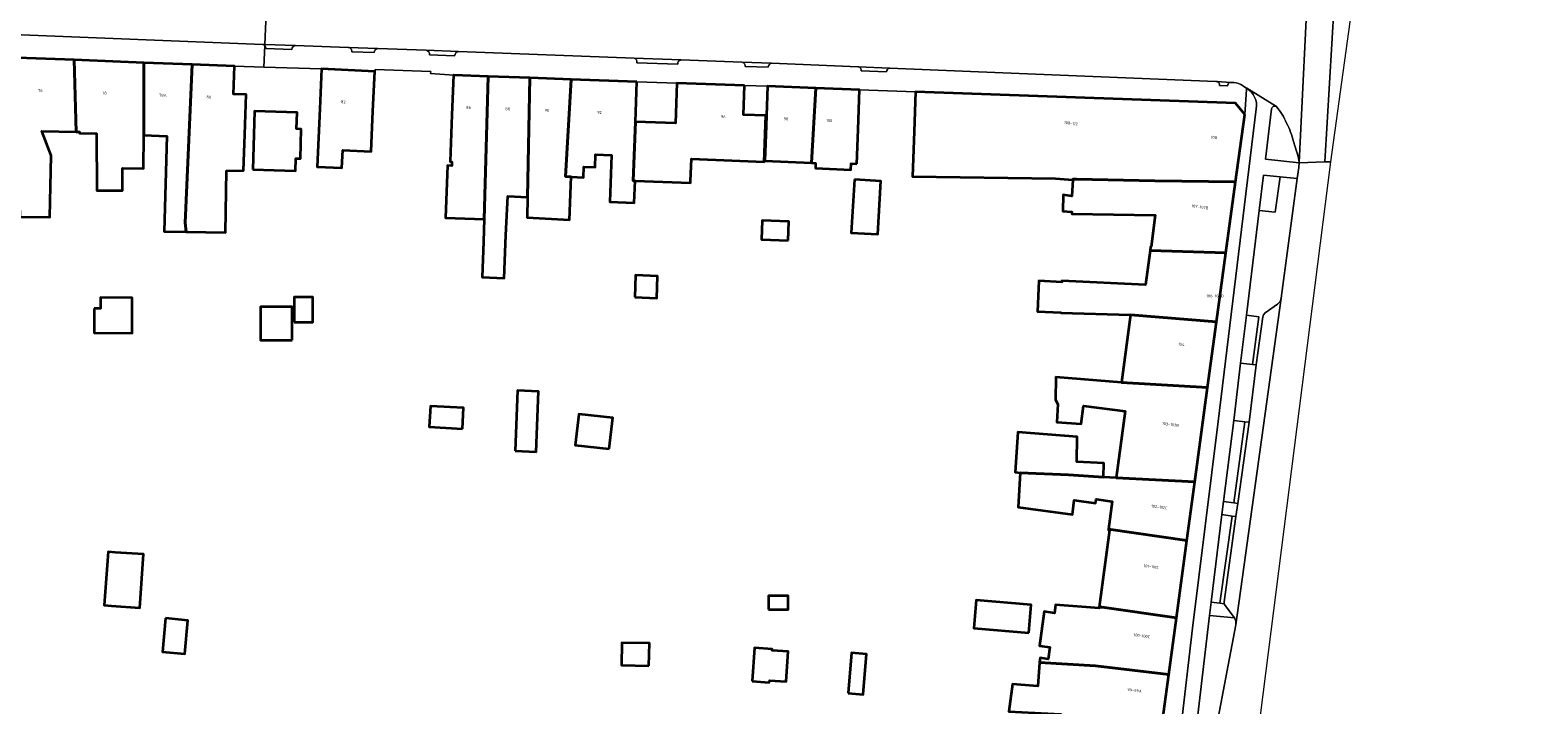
# Model space of a CAD drawing. Header units: metres. Extents: x 197700 to 204338, y 317132 to 325229.
# Tile 646 of 656: x 203347 to 203537, y 318582 to 318667. Entities that reach past the tile are written whole.
import ezdxf
from ezdxf.enums import TextEntityAlignment as Align

# ---------------------------------------------------------------- set-up
doc = ezdxf.new("R2010")
doc.units = ezdxf.units.M
for name, color, linetype, lineweight in [('B-WE-GR-BEPLANTING_CULTUUR_BODEMBEDEKKER-GV', 90, 'Continuous', 18), ('B-WE-GR-BEPLANTING_CULTUUR_HEESTERS-GV', 90, 'Continuous', 18), ('B-WE-OG-BEBOUWING-GV', 7, 'Continuous', 35), ('B-WE-OG-BEBOUWING-T18', 10, 'Continuous', 18), ('B-WE-OG-TERREIN_ERF-GV', 7, 'Continuous', 18), ('B-WE-VH-VERHARDING_ASFALT-GV', 252, 'Continuous', 18), ('B-WE-VH-VERHARDING_BETONSTRAATSTEEN-GV', 252, 'Continuous', 18), ('B-WE-VH-VERHARDING_OPEN-GV', 252, 'Continuous', 18), ('B-WE-VH-VERHARDING_TEGEL-GV', 252, 'Continuous', 18)]:
    doc.layers.add(name, color=color, linetype=linetype, lineweight=lineweight)
doc.styles.add('NLCS-ISO-M200-T18', font='NLCS-ISO.ttf', dxfattribs={"height": 0.36})

msp = doc.modelspace()

# ---------------------------------------------------------------- linework, layer by layer
at = {"layer": 'B-WE-GR-BEPLANTING_CULTUUR_BODEMBEDEKKER-GV'}
for points in [[(203503.886, 318657.203, 0.4944698), (203503.275, 318656.894)], [(203505.178, 318655.105, 0.0698748), (203503.886, 318657.203)], [(203506.056, 318652.807, 0.0539396), (203505.178, 318655.105)]]:
    msp.add_lwpolyline(points, format="xyb", dxfattribs=at)
for points in [[(203503.275, 318656.894), (203502.52, 318650.595), (203506.736, 318650.139), (203506.733, 318650.16)], [(203506.733, 318650.16), (203506.627, 318650.901), (203506.056, 318652.807)]]:
    msp.add_lwpolyline(points, dxfattribs=at)
at = {"layer": 'B-WE-GR-BEPLANTING_CULTUUR_HEESTERS-GV'}
for points in [[(203501.723, 318644.123), (203503.736, 318643.909), (203504.373, 318648.361), (203502.263, 318648.578)], [(203500.869, 318624.799), (203501.662, 318630.766), (203500.115, 318630.984), (203499.381, 318624.984)], [(203498.556, 318607.431), (203499.942, 318617.619), (203498.52, 318617.77), (203497.259, 318607.607)], [(203496.764, 318594.819), (203498.341, 318605.764), (203497.053, 318605.953), (203495.687, 318594.945)], [(203498.811, 318592.104), (203498.806, 318592.557), (203498.628, 318592.974), (203495.483, 318593.303), (203493.413, 318575.841), (203495.633, 318575.591), (203495.931, 318577.139)]]:
    msp.add_lwpolyline(points, close=True, dxfattribs=at)
at = {"layer": 'B-WE-OG-BEBOUWING-GV'}
for points in [[(203353.067, 318654.026), (203352.801, 318663.042), (203345.636, 318663.324), (203345.447, 318663.34), (203345.631, 318654.492), (203345.69, 318651.358), (203345.75, 318651.359), (203345.985, 318643.357), (203349.727, 318643.298), (203349.928, 318651.04), (203348.731, 318654.108)], [(203361.571, 318662.697), (203352.801, 318663.042), (203353.067, 318654.026), (203353.47, 318654.018), (203353.466, 318653.849), (203355.604, 318653.806), (203355.639, 318646.661), (203358.876, 318646.642), (203358.886, 318649.458), (203361.522, 318649.398), (203361.574, 318653.589)], [(203361.574, 318653.589), (203364.449, 318653.475), (203364.096, 318641.52), (203366.86, 318641.465), (203366.768, 318642.603), (203367.622, 318662.459), (203361.571, 318662.697)], [(203374.244, 318653.692), (203374.44, 318658.688), (203372.832, 318658.751), (203372.97, 318662.248), (203367.622, 318662.459), (203366.768, 318642.603), (203366.86, 318641.465), (203371.809, 318641.366), (203371.961, 318649.126), (203374.065, 318649.147)], [(203383.67, 318656.916), (203383.334, 318649.626), (203386.464, 318649.48), (203386.568, 318651.713), (203390.118, 318651.547), (203390.351, 318656.609), (203390.581, 318661.603), (203383.9, 318661.911)], [(203400.276, 318656.142), (203400.058, 318650.274), (203400.279, 318650.265), (203400.259, 318649.76), (203399.739, 318649.781), (203399.477, 318643.228), (203404.333, 318643.034), (203404.848, 318660.976), (203400.498, 318661.138), (203400.462, 318661.139)], [(203410.055, 318660.782), (203404.848, 318660.976), (203404.333, 318643.034), (203404.253, 318640.25), (203404.073, 318635.748), (203406.847, 318635.637), (203407.064, 318641.041), (203407.321, 318645.954), (203409.794, 318645.825)], [(203415.251, 318660.589), (203410.055, 318660.782), (203409.794, 318645.825), (203409.749, 318643.255), (203415.038, 318642.979), (203415.254, 318648.353), (203414.57, 318648.391)], [(203423.521, 318660.282), (203415.251, 318660.589), (203414.57, 318648.391), (203415.254, 318648.353), (203416.799, 318648.291), (203416.853, 318649.633), (203418.274, 318649.576), (203418.338, 318651.167), (203420.341, 318651.087), (203420.107, 318645.239), (203423.19, 318645.115), (203423.3, 318647.869), (203423.059, 318647.879), (203423.335, 318655.285)], [(203437.052, 318659.827), (203428.557, 318660.112), (203428.389, 318655.115), (203423.335, 318655.285), (203423.059, 318647.879), (203423.3, 318647.869), (203430.272, 318647.59), (203430.281, 318647.822), (203430.385, 318650.611), (203439.509, 318650.263), (203439.741, 318656.054), (203436.929, 318656.167)], [(203445.99, 318659.505), (203439.95, 318659.73), (203439.813, 318656.051), (203439.764, 318654.733), (203439.602, 318650.376), (203445.479, 318650.109)], [(203451.161, 318650.008), (203451.321, 318654.304), (203451.507, 318659.3), (203445.99, 318659.505), (203445.479, 318650.109), (203445.987, 318650.086), (203445.957, 318649.434), (203450.42, 318649.231), (203450.457, 318650.04)], [(203499.904, 318656.21), (203498.742, 318657.599), (203458.55, 318659.051), (203458.369, 318654.054), (203458.164, 318648.408), (203476.124, 318648.141), (203478.288, 318647.969), (203478.289, 318648.066), (203478.757, 318648.06), (203488.616, 318647.879), (203498.756, 318647.744)], [(203375.248, 318649.28), (203380.608, 318649.131), (203380.651, 318650.666), (203381.228, 318650.65), (203381.331, 318654.368), (203380.76, 318654.383), (203380.818, 318656.461), (203375.451, 318656.61)], [(203450.857, 318648.018), (203450.465, 318641.34), (203453.792, 318641.145), (203454.184, 318647.823)], [(203497.543, 318638.803), (203498.756, 318647.744), (203488.616, 318647.879), (203478.757, 318648.06), (203478.289, 318648.066), (203478.288, 318647.969), (203478.187, 318645.947), (203477.102, 318646.09), (203477.072, 318644.055), (203478.184, 318643.966), (203478.18, 318643.719), (203488.668, 318643.564), (203488.141, 318639.556), (203488.069, 318639.565), (203488.011, 318639.123)], [(203442.522, 318640.37), (203442.613, 318642.76), (203439.276, 318642.886), (203439.185, 318640.496)], [(203497.543, 318638.803), (203488.011, 318639.123), (203487.442, 318634.801), (203476.944, 318635.325), (203476.935, 318635.154), (203474.046, 318635.298), (203473.854, 318631.447), (203476.794, 318631.343), (203476.793, 318631.282), (203485.545, 318631.024), (203496.372, 318630.169)], [(203423.258, 318633.234), (203426.021, 318633.123), (203426.133, 318635.907), (203423.369, 318636.018)], [(203355.326, 318631.828), (203355.308, 318628.772), (203360.083, 318628.744), (203360.109, 318633.185), (203356.118, 318633.208), (203356.109, 318631.824)], [(203380.441, 318630.115), (203382.786, 318630.115), (203382.786, 318633.272), (203380.441, 318633.272)], [(203380.209, 318627.843), (203380.209, 318632.032), (203376.204, 318632.032), (203376.204, 318627.843)], [(203495.249, 318621.895), (203496.372, 318630.169), (203485.545, 318631.024), (203484.43, 318622.553)], [(203483.761, 318610.55), (203493.642, 318610.048), (203495.249, 318621.895), (203484.43, 318622.553), (203476.187, 318623.21), (203476.144, 318620.347), (203476.418, 318619.833), (203476.305, 318617.575), (203479.34, 318617.333), (203479.64, 318619.612), (203484.864, 318618.924)], [(203408.218, 318613.945), (203410.875, 318613.844), (203411.164, 318621.414), (203408.507, 318621.515)], [(203401.593, 318616.733), (203401.732, 318619.356), (203397.573, 318619.577), (203397.434, 318616.953)], [(203420.053, 318614.202), (203420.483, 318618.1), (203416.211, 318618.571), (203415.781, 318614.673)], [(203471.673, 318611.184), (203477.765, 318610.929), (203482.159, 318610.651), (203482.186, 318612.415), (203478.82, 318612.583), (203478.866, 318615.706), (203471.386, 318616.302), (203471.081, 318611.299)], [(203493.642, 318610.048), (203483.761, 318610.55), (203482.159, 318610.651), (203477.765, 318610.929), (203471.673, 318611.184), (203471.458, 318606.867), (203478.255, 318605.971), (203478.496, 318607.746), (203481.171, 318607.383), (203481.238, 318607.878), (203483.261, 318607.592), (203482.806, 318604.139), (203492.643, 318602.685)], [(203492.643, 318602.685), (203482.806, 318604.139), (203482.788, 318603.999), (203482.901, 318603.984), (203481.632, 318594.347), (203481.984, 318594.311), (203491.326, 318592.976)], [(203357.941, 318601.207), (203357.069, 318601.271), (203356.575, 318594.581), (203357.499, 318594.483), (203361.071, 318594.248), (203361.513, 318600.972)], [(203440.081, 318594.033), (203442.547, 318594.033), (203442.547, 318595.76), (203440.081, 318595.76)], [(203472.767, 318591.114), (203473.051, 318594.636), (203466.143, 318595.193), (203465.859, 318591.672)], [(203491.326, 318592.976), (203481.984, 318594.311), (203481.632, 318594.347), (203481.613, 318594.204), (203476.149, 318594.639), (203476.012, 318593.596), (203474.693, 318593.77), (203474.129, 318589.487), (203475.409, 318589.318), (203475.212, 318587.82), (203474.182, 318587.956), (203474.136, 318587.373), (203481.139, 318586.943), (203490.367, 318585.886)], [(203364.285, 318592.93), (203363.902, 318588.719), (203366.7, 318588.465), (203367.083, 318592.675)], [(203425.04, 318586.963), (203425.093, 318589.793), (203421.65, 318589.858), (203421.597, 318587.028)], [(203438.025, 318585.034), (203440.159, 318584.888), (203440.176, 318585.137), (203442.263, 318584.994), (203442.518, 318588.758), (203440.531, 318588.893), (203440.543, 318589.075), (203438.309, 318589.226)], [(203450.054, 318583.513), (203451.961, 318583.35), (203452.397, 318588.418), (203450.49, 318588.582)], [(203490.367, 318585.886), (203481.139, 318586.943), (203474.136, 318587.373), (203473.899, 318584.398), (203470.712, 318584.652), (203470.259, 318581.21), (203476.814, 318580.883), (203476.809, 318580.786), (203480.3, 318580.6), (203489.494, 318579.439)]]:
    msp.add_lwpolyline(points, close=True, dxfattribs=at)
at = {"layer": 'B-WE-OG-TERREIN_ERF-GV'}
msp.add_lwpolyline([(203470.259, 318581.21), (203470.712, 318584.652), (203473.899, 318584.398), (203474.136, 318587.373), (203474.182, 318587.956), (203475.212, 318587.82), (203475.409, 318589.318), (203474.129, 318589.487), (203474.693, 318593.77), (203476.012, 318593.596), (203476.149, 318594.639), (203481.613, 318594.204), (203481.632, 318594.347), (203482.901, 318603.984), (203482.788, 318603.999), (203482.806, 318604.139), (203483.261, 318607.592), (203481.238, 318607.878), (203481.171, 318607.383), (203478.496, 318607.746), (203478.255, 318605.971), (203471.458, 318606.867), (203471.673, 318611.184), (203471.081, 318611.299), (203471.386, 318616.302), (203478.866, 318615.706), (203478.82, 318612.583), (203482.186, 318612.415), (203482.159, 318610.651), (203483.761, 318610.55), (203484.864, 318618.924), (203479.64, 318619.612), (203479.34, 318617.333), (203476.305, 318617.575), (203476.418, 318619.833), (203476.144, 318620.347), (203476.187, 318623.21), (203484.43, 318622.553), (203485.545, 318631.024), (203476.793, 318631.282), (203476.794, 318631.343), (203473.854, 318631.447), (203474.046, 318635.298), (203476.935, 318635.154), (203476.944, 318635.325), (203487.442, 318634.801), (203488.011, 318639.123), (203488.069, 318639.565), (203488.141, 318639.556), (203488.668, 318643.564), (203478.18, 318643.719), (203478.184, 318643.966), (203477.072, 318644.055), (203477.102, 318646.09), (203478.187, 318645.947), (203478.288, 318647.969), (203476.124, 318648.141), (203458.164, 318648.408), (203458.369, 318654.054), (203458.55, 318659.051), (203451.507, 318659.3), (203451.321, 318654.304), (203451.161, 318650.008), (203450.457, 318650.04), (203450.42, 318649.231), (203445.957, 318649.434), (203445.987, 318650.086), (203445.479, 318650.109), (203439.602, 318650.376), (203439.764, 318654.733), (203439.813, 318656.051), (203439.741, 318656.054), (203439.509, 318650.263), (203430.385, 318650.611), (203430.281, 318647.822), (203430.272, 318647.59), (203423.3, 318647.869), (203423.19, 318645.115), (203420.107, 318645.239), (203420.341, 318651.087), (203418.338, 318651.167), (203418.274, 318649.576), (203416.853, 318649.633), (203416.799, 318648.291), (203415.254, 318648.353), (203415.038, 318642.979), (203409.749, 318643.255), (203409.794, 318645.825), (203407.321, 318645.954), (203407.064, 318641.041), (203406.847, 318635.637), (203404.073, 318635.748), (203404.253, 318640.25), (203404.333, 318643.034), (203399.477, 318643.228), (203399.739, 318649.781), (203400.259, 318649.76), (203400.279, 318650.265), (203400.058, 318650.274), (203400.276, 318656.142), (203400.462, 318661.139), (203400.498, 318661.138), (203400.498, 318661.141), (203397.596, 318661.319), (203397.619, 318661.58), (203390.636, 318661.843), (203390.622, 318661.644), (203390.619, 318661.601), (203390.581, 318661.603), (203390.351, 318656.609), (203390.118, 318651.547), (203386.568, 318651.713), (203386.464, 318649.48), (203383.334, 318649.626), (203383.67, 318656.916), (203383.9, 318661.911), (203376.648, 318662.135), (203372.97, 318662.248), (203372.832, 318658.751), (203374.44, 318658.688), (203374.244, 318653.692), (203374.065, 318649.147), (203371.961, 318649.126), (203371.809, 318641.366), (203366.86, 318641.465), (203364.096, 318641.52), (203364.449, 318653.475), (203361.574, 318653.589), (203361.522, 318649.398), (203358.886, 318649.458), (203358.876, 318646.642), (203355.639, 318646.661), (203355.604, 318653.806), (203353.466, 318653.849), (203353.47, 318654.018), (203353.067, 318654.026), (203348.731, 318654.108), (203349.928, 318651.04), (203349.727, 318643.298), (203345.985, 318643.357)], dxfattribs=at)
for points in [[(203375.248, 318649.28), (203375.451, 318656.61), (203380.818, 318656.461), (203380.76, 318654.383), (203381.331, 318654.368), (203381.228, 318650.65), (203380.651, 318650.666), (203380.608, 318649.131)], [(203450.857, 318648.018), (203454.184, 318647.823), (203453.792, 318641.145), (203450.465, 318641.34)], [(203442.522, 318640.37), (203439.185, 318640.496), (203439.276, 318642.886), (203442.613, 318642.76)], [(203423.258, 318633.234), (203423.369, 318636.018), (203426.133, 318635.907), (203426.021, 318633.123)], [(203355.326, 318631.828), (203356.109, 318631.824), (203356.118, 318633.208), (203360.109, 318633.185), (203360.083, 318628.744), (203355.308, 318628.772)], [(203380.441, 318630.115), (203380.441, 318633.272), (203382.786, 318633.272), (203382.786, 318630.115)], [(203380.209, 318627.843), (203376.204, 318627.843), (203376.204, 318632.032), (203380.209, 318632.032)], [(203408.218, 318613.945), (203408.507, 318621.515), (203411.164, 318621.414), (203410.875, 318613.844)], [(203401.593, 318616.733), (203397.434, 318616.953), (203397.573, 318619.577), (203401.732, 318619.356)], [(203420.053, 318614.202), (203415.781, 318614.673), (203416.211, 318618.571), (203420.483, 318618.1)], [(203357.499, 318594.483), (203356.575, 318594.581), (203357.069, 318601.271), (203357.941, 318601.207), (203361.513, 318600.972), (203361.071, 318594.248)], [(203440.081, 318594.033), (203440.081, 318595.76), (203442.547, 318595.76), (203442.547, 318594.033)], [(203472.767, 318591.114), (203465.859, 318591.672), (203466.143, 318595.193), (203473.051, 318594.636)], [(203364.285, 318592.93), (203367.083, 318592.675), (203366.7, 318588.465), (203363.902, 318588.719)], [(203425.04, 318586.963), (203421.597, 318587.028), (203421.65, 318589.858), (203425.093, 318589.793)], [(203438.025, 318585.034), (203438.309, 318589.226), (203440.543, 318589.075), (203440.531, 318588.893), (203442.518, 318588.758), (203442.263, 318584.994), (203440.176, 318585.137), (203440.159, 318584.888)], [(203450.054, 318583.513), (203450.49, 318588.582), (203452.397, 318588.418), (203451.961, 318583.35)]]:
    msp.add_lwpolyline(points, close=True, dxfattribs=at)
at = {"layer": 'B-WE-VH-VERHARDING_ASFALT-GV'}
for points in [[(203520.861, 318746.33), (203515.27, 318704.577), (203511.136, 318670.018), (203509.997, 318650.235), (203510.714, 318650.256), (203514.023, 318674.236), (203514.369, 318676.182), (203515.963, 318686.817), (203516.946, 318693.222), (203525.271, 318746.525), (203528.379, 318769.4), (203529.009, 318774.038), (203528.872, 318782.115), (203531.601, 318801.868), (203536.25, 318835.508), (203536.746, 318839.1), (203533.559, 318839.494), (203530.268, 318813.365), (203524.33, 318772.736)], [(203511.529, 318700.418), (203509.803, 318688.093), (203509.732, 318687.51), (203507.972, 318674.996), (203506.733, 318650.16), (203506.736, 318650.139), (203509.997, 318650.235), (203511.136, 318670.018), (203515.27, 318704.577), (203520.861, 318746.33)], [(203506.056, 318652.807), (203506.627, 318650.901), (203506.733, 318650.16), (203507.972, 318674.996)], [(203344.108, 318666.298), (203376.504, 318664.991), (203376.758, 318664.982), (203377.045, 318671.948), (203372.881, 318672.105), (203368.324, 318672.276)], [(203377.045, 318671.948), (203376.758, 318664.982), (203380.625, 318664.843), (203387.254, 318664.605), (203390.966, 318664.472), (203397.021, 318664.254), (203401.111, 318664.097), (203423.177, 318663.252), (203429.086, 318663.039), (203436.726, 318662.764), (203440.448, 318662.615), (203451.326, 318662.179), (203455.322, 318662.019), (203469.493, 318661.438), (203496.284, 318660.348), (203496.427, 318660.338), (203498.108, 318660.225), (203498.231, 318660.217)], [(203499.408, 318659.953), (203500.147, 318659.499), (203500.165, 318659.488), (203503.886, 318657.203)], [(203501.282, 318575.794), (203510.714, 318650.256), (203509.997, 318650.235), (203506.736, 318650.139), (203506.715, 318649.531), (203506.511, 318648.141), (203504.626, 318634.075), (203504.494, 318633.12), (203498.811, 318592.104), (203495.931, 318577.139)]]:
    msp.add_lwpolyline(points, dxfattribs=at)
for points in [[(203498.231, 318660.217, -0.1104215), (203499.408, 318659.953)], [(203503.886, 318657.203, -0.0698748), (203505.178, 318655.105)], [(203505.178, 318655.105, -0.0539396), (203506.056, 318652.807)]]:
    msp.add_lwpolyline(points, format="xyb", dxfattribs=at)
at = {"layer": 'B-WE-VH-VERHARDING_BETONSTRAATSTEEN-GV'}
for points in [[(203380.625, 318664.843), (203376.758, 318664.982), (203376.504, 318664.991)], [(203390.966, 318664.472), (203387.254, 318664.605)], [(203376.887, 318664.478), (203380.172, 318664.359)], [(203387.689, 318664.072), (203390.521, 318663.956)], [(203401.111, 318664.097), (203397.021, 318664.254)], [(203397.477, 318663.701), (203400.617, 318663.576)], [(203429.086, 318663.039), (203423.177, 318663.252)], [(203423.536, 318662.696), (203428.657, 318662.529)], [(203440.448, 318662.615), (203436.726, 318662.764)], [(203437.124, 318662.209), (203440.031, 318662.117)], [(203455.322, 318662.019), (203451.326, 318662.179)], [(203451.711, 318661.66), (203454.9, 318661.529)], [(203498.108, 318660.225), (203496.427, 318660.338)], [(203496.754, 318659.826), (203497.741, 318659.771)]]:
    msp.add_lwpolyline(points, dxfattribs=at)
for points in [[(203376.504, 318664.991, -0.149092), (203376.753, 318664.848)], [(203376.753, 318664.848, -0.2075546), (203376.887, 318664.478)], [(203380.172, 318664.359, -0.4042991), (203380.625, 318664.843)], [(203387.254, 318664.605, -0.4305919), (203387.689, 318664.072)], [(203390.521, 318663.956, -0.3959341), (203390.966, 318664.472)], [(203397.021, 318664.254, -0.411789), (203397.477, 318663.701)], [(203400.617, 318663.576, -0.3539066), (203401.111, 318664.097)], [(203423.177, 318663.252, -0.3834784), (203423.536, 318662.696)], [(203428.657, 318662.529, -0.3996055), (203429.086, 318663.039)], [(203436.726, 318662.764, -0.3834867), (203437.124, 318662.209)], [(203440.031, 318662.117, -0.3863575), (203440.448, 318662.615)], [(203451.326, 318662.179, -0.4212776), (203451.711, 318661.66)], [(203454.9, 318661.529, -0.3555811), (203455.322, 318662.019)], [(203496.427, 318660.338, -0.3803802), (203496.754, 318659.826)], [(203497.741, 318659.771, -0.3378647), (203498.108, 318660.225)]]:
    msp.add_lwpolyline(points, format="xyb", dxfattribs=at)
at = {"layer": 'B-WE-VH-VERHARDING_OPEN-GV'}
for points in [[(203428.557, 318660.112), (203423.521, 318660.282), (203423.335, 318655.285), (203428.389, 318655.115)], [(203439.95, 318659.73), (203437.052, 318659.827), (203436.929, 318656.167), (203439.741, 318656.054), (203439.813, 318656.051)], [(203500.447, 318617.566), (203501.358, 318624.737), (203500.869, 318624.799), (203499.381, 318624.984), (203498.52, 318617.77), (203499.942, 318617.619)], [(203499.039, 318607.361), (203500.447, 318617.566), (203499.942, 318617.619), (203498.556, 318607.431)], [(203499.039, 318607.361), (203498.556, 318607.431), (203497.259, 318607.607), (203497.053, 318605.953), (203498.341, 318605.764), (203498.81, 318605.698)], [(203496.764, 318594.819), (203497.346, 318594.758), (203497.332, 318594.984), (203498.81, 318605.698), (203498.341, 318605.764)], [(203498.628, 318592.974), (203497.444, 318594.553), (203497.346, 318594.758), (203496.764, 318594.819), (203495.687, 318594.945), (203495.483, 318593.303)]]:
    msp.add_lwpolyline(points, close=True, dxfattribs=at)
at = {"layer": 'B-WE-VH-VERHARDING_TEGEL-GV'}
for points in [[(203296.414, 318667.548), (203302.421, 318667.011), (203302.696, 318666.986), (203312.487, 318666.152), (203319.488, 318665.556), (203328.302, 318664.805), (203337.29, 318664.039), (203345.447, 318663.34), (203345.636, 318663.324), (203352.801, 318663.042), (203361.571, 318662.697), (203367.622, 318662.459), (203372.97, 318662.248), (203376.648, 318662.135), (203376.753, 318664.848)], [(203376.504, 318664.991), (203344.108, 318666.298)], [(203376.753, 318664.848), (203376.648, 318662.135), (203383.9, 318661.911), (203390.581, 318661.603), (203390.619, 318661.601), (203390.622, 318661.644), (203390.636, 318661.843), (203397.619, 318661.58), (203397.596, 318661.319), (203400.498, 318661.141), (203400.498, 318661.138), (203404.848, 318660.976), (203410.055, 318660.782), (203415.251, 318660.589), (203423.521, 318660.282), (203428.557, 318660.112), (203437.052, 318659.827)], [(203387.254, 318664.605), (203380.625, 318664.843)], [(203380.172, 318664.359), (203376.887, 318664.478)], [(203390.521, 318663.956), (203387.689, 318664.072)], [(203397.021, 318664.254), (203390.966, 318664.472)], [(203400.617, 318663.576), (203397.477, 318663.701)], [(203423.177, 318663.252), (203401.111, 318664.097)], [(203428.657, 318662.529), (203423.536, 318662.696)], [(203436.726, 318662.764), (203429.086, 318663.039)], [(203440.031, 318662.117), (203437.124, 318662.209)], [(203451.326, 318662.179), (203440.448, 318662.615)], [(203454.9, 318661.529), (203451.711, 318661.66)], [(203496.427, 318660.338), (203496.284, 318660.348), (203469.493, 318661.438), (203455.322, 318662.019)], [(203437.052, 318659.827), (203439.95, 318659.73), (203445.99, 318659.505), (203451.507, 318659.3), (203458.55, 318659.051), (203498.742, 318657.599), (203499.904, 318656.21), (203500.135, 318659.331), (203500.147, 318659.499), (203499.408, 318659.953)], [(203500.165, 318659.488), (203500.147, 318659.499), (203500.135, 318659.331), (203499.904, 318656.21), (203498.756, 318647.744), (203497.543, 318638.803), (203496.372, 318630.169), (203495.249, 318621.895), (203493.642, 318610.048), (203492.643, 318602.685), (203491.326, 318592.976), (203490.367, 318585.886), (203489.494, 318579.439), (203488.64, 318573.128)], [(203497.741, 318659.771), (203496.754, 318659.826)], [(203498.231, 318660.217), (203498.108, 318660.225)], [(203503.886, 318657.203), (203500.165, 318659.488)], [(203501.365, 318656.883), (203496.564, 318617.624), (203493.367, 318591.702), (203491.278, 318574.045), (203490.467, 318566.705)], [(203490.467, 318566.705), (203491.278, 318574.045), (203493.367, 318591.702), (203496.564, 318617.624), (203501.365, 318656.883)], [(203499.381, 318624.984), (203500.115, 318630.984), (203501.723, 318644.123), (203502.263, 318648.578), (203504.373, 318648.361), (203506.511, 318648.141), (203506.715, 318649.531), (203506.736, 318650.139), (203502.52, 318650.595), (203503.275, 318656.894)], [(203492.685, 318569.244), (203493.198, 318573.844), (203495.219, 318573.615), (203495.633, 318575.591), (203493.413, 318575.841), (203495.483, 318593.303), (203495.687, 318594.945), (203497.053, 318605.953), (203497.259, 318607.607), (203498.52, 318617.77), (203499.381, 318624.984)]]:
    msp.add_lwpolyline(points, dxfattribs=at)
for points in [[(203376.753, 318664.848, 0.149092), (203376.504, 318664.991)], [(203376.887, 318664.478, 0.2075546), (203376.753, 318664.848)], [(203380.625, 318664.843, 0.4042991), (203380.172, 318664.359)], [(203387.689, 318664.072, 0.4305919), (203387.254, 318664.605)], [(203390.966, 318664.472, 0.3959341), (203390.521, 318663.956)], [(203397.477, 318663.701, 0.411789), (203397.021, 318664.254)], [(203401.111, 318664.097, 0.3539066), (203400.617, 318663.576)], [(203423.536, 318662.696, 0.3834784), (203423.177, 318663.252)], [(203429.086, 318663.039, 0.3996055), (203428.657, 318662.529)], [(203437.124, 318662.209, 0.3834867), (203436.726, 318662.764)], [(203440.448, 318662.615, 0.3863575), (203440.031, 318662.117)], [(203451.711, 318661.66, 0.4212776), (203451.326, 318662.179)], [(203455.322, 318662.019, 0.3555811), (203454.9, 318661.529)], [(203496.754, 318659.826, 0.3803802), (203496.427, 318660.338)], [(203498.108, 318660.225, 0.3378647), (203497.741, 318659.771)], [(203499.408, 318659.953, 0.1104215), (203498.231, 318660.217)], [(203500.165, 318659.488, -0.3008884), (203501.365, 318656.883)], [(203501.365, 318656.883, 0.3008884), (203500.165, 318659.488)], [(203503.275, 318656.894, -0.4944698), (203503.886, 318657.203)]]:
    msp.add_lwpolyline(points, format="xyb", dxfattribs=at)
for points in [[(203504.373, 318648.361), (203503.736, 318643.909), (203501.723, 318644.123), (203500.115, 318630.984), (203501.662, 318630.766), (203500.869, 318624.799), (203501.358, 318624.737), (203502.173, 318630.784), (203502.268, 318631.056), (203502.467, 318631.268), (203504.035, 318632.368), (203504.343, 318632.696), (203504.494, 318633.12), (203504.626, 318634.075), (203506.511, 318648.141)], [(203497.346, 318594.758), (203497.444, 318594.553), (203498.628, 318592.974), (203498.806, 318592.557), (203498.811, 318592.104), (203504.494, 318633.12), (203504.343, 318632.696), (203504.035, 318632.368), (203502.467, 318631.268), (203502.268, 318631.056), (203502.173, 318630.784), (203501.358, 318624.737), (203500.447, 318617.566), (203499.039, 318607.361), (203498.81, 318605.698), (203497.332, 318594.984)]]:
    msp.add_lwpolyline(points, close=True, dxfattribs=at)

# ---------------------------------------------------------------- texts
at = {"layer": 'B-WE-OG-BEBOUWING-T18', "style": 'NLCS-ISO-M200-T18'}
for s, rotation, p in [('76', 357.8, (203348.552, 318659.206)), ('78', 357.8, (203356.607, 318658.889)), ('78A', 357.8, (203363.946, 318658.6)), ('80', 357.8, (203369.717, 318658.373)), ('82', 357.4, (203386.635, 318657.781)), ('86', 357.9, (203402.363, 318657.066)), ('88', 357.9, (203407.286, 318656.882)), ('90', 357.9, (203412.216, 318656.699)), ('92', 357.9, (203418.816, 318656.454)), ('96', 358.1, (203434.378, 318655.914)), ('98', 357.9, (203442.269, 318655.641)), ('100', 357.9, (203447.696, 318655.439)), ('108-112', 352.3, (203478.071, 318655.091)), ('108', 352.3, (203496.051, 318653.307)), ('107-107B', 352.3, (203494.291, 318644.584)), ('104', 352.3, (203491.95, 318627.333)), ('103-103B', 352.3, (203490.585, 318617.273)), ('102-102C', 352.3, (203489.179, 318606.904)), ('101-101C', 352.3, (203488.162, 318599.412)), ('100-100C', 352.3, (203486.986, 318590.732)), ('99-99A', 352.3, (203486.059, 318583.879))]:
    msp.add_text(s, height=0.36, rotation=rotation, dxfattribs=at).set_placement(p, align=Align.MIDDLE)
msp.add_text('106-106D', height=0.36, dxfattribs=at).set_placement((203496.178, 318633.398), align=Align.MIDDLE)

doc.saveas('drawing.dxf')
